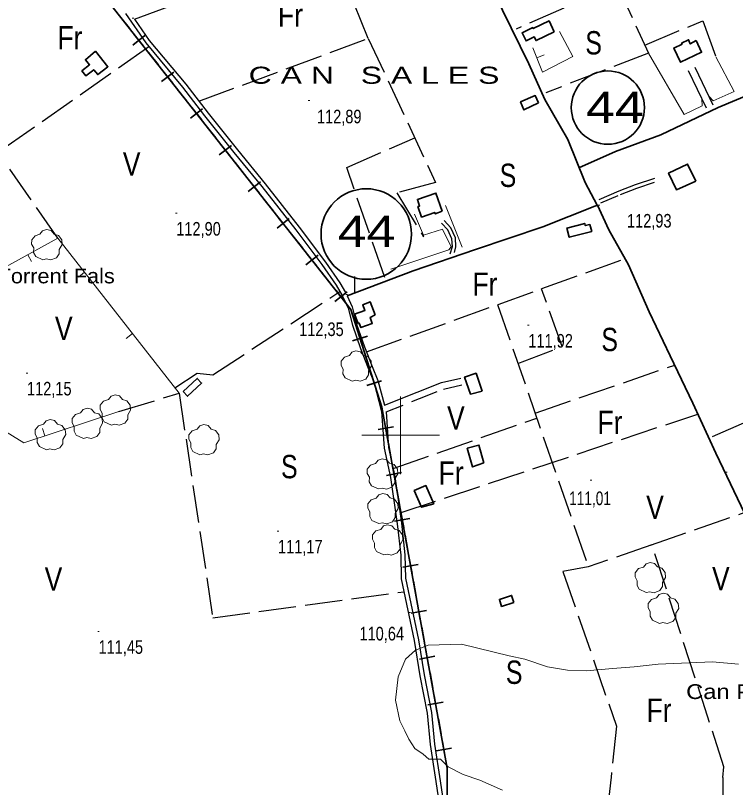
# Model space of a CAD drawing. Extents: x 483840 to 488445, y 4386047 to 4389027.
# Drawn here: x 484752.4 to 485215.3, y 4387773.5 to 4388270 of the extents above; entities that cross this region are included whole.
import ezdxf
from ezdxf.enums import TextEntityAlignment as Align

# ---------------------------------------------------------------- set-up
doc = ezdxf.new("R2010")
doc.units = 0
doc.header["$LTSCALE"] = 4
doc.linetypes.add('LONG_DASHED', pattern=[7.5, 6, -1.5])
doc.linetypes.add('MEDIUM_DASHED', pattern=[4.5, 3, -1.5])
for name, color, linetype, lineweight in [('1', 7, 'Continuous', 13), ('13', 7, 'Continuous', 25), ('24', 7, 'Continuous', 13), ('25', 7, 'LONG_DASHED', 25), ('29', 7, 'Continuous', 13), ('34', 7, 'Continuous', 35), ('38', 7, 'Continuous', 25), ('47', 7, 'Continuous', 35), ('50', 7, 'Continuous', 13), ('51', 7, 'Continuous', 13), ('6', 7, 'Continuous', 35), ('7', 7, 'Continuous', 13), ('9', 7, 'Continuous', 13)]:
    doc.layers.add(name, color=color, linetype=linetype, lineweight=lineweight)
doc.layers.add('31', color=7, linetype='Continuous')
doc.layers.add('5', color=7, linetype='Continuous')

msp = doc.modelspace()

# ---------------------------------------------------------------- linework, layer by layer
at = {"layer": '1'}
for p, q in [((485000, 4388025), (485000, 4387975)), ((484975, 4388000), (485025, 4388000))]:
    msp.add_line(p, q, dxfattribs=at)
at = {"layer": '24'}
msp.add_line((485087.56, 4388242.7), (485092.2, 4388244.57), dxfattribs=at)
msp.add_lwpolyline([(485084.92, 4388249.24), (485091.25, 4388233.57), (485110.73, 4388243.65), (485102.08, 4388259.69)], dxfattribs=at)
at = {"layer": '25'}
for p, q in [((485104.98, 4388274.62), (485074.29, 4388261.26)), ((484838.26, 4388249.86), (484662.74, 4388126.58)), ((484779.59, 4388126.84), (484741.46, 4388181.88)), ((484978.05, 4388053.58), (485144.23, 4388113.63)), ((485200.54, 4387999.21), (485399.62, 4388087)), ((485086.46, 4388014.33), (485176.22, 4388045.18)), ((484818.85, 4388015.21), (484857.62, 4388027.12)), ((484999.67, 4387950.09), (485191.02, 4388013.67)), ((484995.2, 4387978.64), (485087.59, 4388011.04)), ((485160.67, 4387929.39), (485220.93, 4387950.27))]:
    msp.add_line(p, q, dxfattribs=at)
for points in [[(484870.29, 4388214.84), (484979.22, 4388255.21), (484953.38, 4388318.33)], [(485138.71, 4388290.43), (485159.41, 4388245.83), (485093.48, 4388220.32)], [(485157.06, 4388250.91), (485194.26, 4388266.59), (485202.7, 4388243.35)], [(484979.22, 4388255.21), (485022.5, 4388162.57), (484997.68, 4388155.93), (485014.68, 4388127.67), (485014.83, 4388128.8)], [(484989.9, 4388101.57), (484965.4, 4388172.15), (485009.09, 4388191.28)], [(484854.87, 4388030.64), (484869.15, 4388039.89), (484879.28, 4388038.86), (484961, 4388092.51)], [(485075.47, 4388046.1), (485103.84, 4388057.16), (485090.57, 4388094.24)], [(485062.35, 4388084.04), (485120.65, 4387915.41), (485104.38, 4387912.38), (485138.74, 4387813.04), (485135.27, 4387780.04)], [(484857.62, 4388027.12), (484879.23, 4387882.68), (485002.21, 4387899.4)], [(485207.25, 4387780.04), (485207.87, 4387786.83), (485161.58, 4387929.65), (485161.43, 4387929.65), (485120.65, 4387915.41)], [(485135.29, 4387780.11), (485130.51, 4387739.14), (485130.27, 4387737.47)], [(485207.25, 4387780.04), (485207.17, 4387771.38), (485207.02, 4387762.62), (485203.36, 4387726.49)]]:
    msp.add_lwpolyline(points, dxfattribs=at)
at = {"layer": '29'}
for points in [[(484770.02, 4388112.91), (484765.48, 4388115.03), (484764.07, 4388117.57), (484764.17, 4388120.55), (484762.8, 4388122.96), (484762.84, 4388125.71), (484765, 4388128.31), (484768.19, 4388129.31), (484769.84, 4388131.5), (484772.41, 4388132.33), (484775.27, 4388131.68), (484777.22, 4388129.41), (484780.03, 4388128.59), (484782.16, 4388125.74), (484782.4, 4388122.61), (484780.52, 4388119.46), (484780.52, 4388116.78), (484778.7, 4388114.17), (484775.08, 4388112.83), (484772.31, 4388113.46)], [(484968.93, 4388034.92), (484964.39, 4388037.04), (484962.98, 4388039.58), (484963.08, 4388042.56), (484961.71, 4388044.97), (484961.75, 4388047.72), (484963.91, 4388050.32), (484967.1, 4388051.32), (484968.75, 4388053.51), (484971.32, 4388054.34), (484974.18, 4388053.69), (484976.13, 4388051.42), (484978.94, 4388050.6), (484981.07, 4388047.75), (484981.31, 4388044.62), (484979.43, 4388041.47), (484979.43, 4388038.79), (484977.61, 4388036.18), (484973.99, 4388034.84), (484971.22, 4388035.47)], [(484814.08, 4388006.54), (484809.54, 4388008.66), (484808.13, 4388011.2), (484808.23, 4388014.18), (484806.86, 4388016.59), (484806.9, 4388019.34), (484809.06, 4388021.94), (484812.25, 4388022.94), (484813.9, 4388025.13), (484816.47, 4388025.96), (484819.33, 4388025.31), (484821.28, 4388023.04), (484824.09, 4388022.22), (484826.22, 4388019.37), (484826.46, 4388016.24), (484824.58, 4388013.09), (484824.58, 4388010.41), (484822.76, 4388007.8), (484819.14, 4388006.46), (484816.37, 4388007.09)], [(484796.09, 4387998.03), (484791.55, 4388000.15), (484790.14, 4388002.69), (484790.24, 4388005.67), (484788.87, 4388008.08), (484788.91, 4388010.83), (484791.07, 4388013.43), (484794.26, 4388014.43), (484795.91, 4388016.62), (484798.48, 4388017.45), (484801.34, 4388016.8), (484803.29, 4388014.53), (484806.1, 4388013.71), (484808.23, 4388010.86), (484808.47, 4388007.73), (484806.59, 4388004.58), (484806.59, 4388001.9), (484804.77, 4387999.29), (484801.15, 4387997.95), (484798.38, 4387998.58)], [(484772.32, 4387990.72), (484767.78, 4387992.84), (484766.37, 4387995.38), (484766.47, 4387998.36), (484765.1, 4388000.77), (484765.14, 4388003.52), (484767.3, 4388006.12), (484770.49, 4388007.12), (484772.14, 4388009.31), (484774.71, 4388010.14), (484777.57, 4388009.49), (484779.52, 4388007.22), (484782.33, 4388006.4), (484784.46, 4388003.55), (484784.7, 4388000.42), (484782.82, 4387997.27), (484782.82, 4387994.59), (484781, 4387991.98), (484777.38, 4387990.64), (484774.61, 4387991.27)], [(484871.04, 4387987.5), (484866.5, 4387989.62), (484865.09, 4387992.16), (484865.19, 4387995.14), (484863.82, 4387997.55), (484863.86, 4388000.3), (484866.02, 4388002.9), (484869.21, 4388003.9), (484870.86, 4388006.09), (484873.43, 4388006.92), (484876.29, 4388006.27), (484878.24, 4388004), (484881.05, 4388003.18), (484883.18, 4388000.33), (484883.42, 4387997.2), (484881.54, 4387994.05), (484881.54, 4387991.37), (484879.72, 4387988.76), (484876.1, 4387987.42), (484873.33, 4387988.05)], [(484985.78, 4387965.49), (484981.24, 4387967.61), (484979.83, 4387970.15), (484979.93, 4387973.13), (484978.56, 4387975.54), (484978.6, 4387978.29), (484980.76, 4387980.89), (484983.95, 4387981.89), (484985.6, 4387984.08), (484988.17, 4387984.91), (484991.03, 4387984.26), (484992.98, 4387981.99), (484995.79, 4387981.17), (484997.92, 4387978.32), (484998.16, 4387975.19), (484996.28, 4387972.04), (484996.28, 4387969.36), (484994.46, 4387966.75), (484990.84, 4387965.41), (484988.07, 4387966.04)], [(484986.11, 4387943.21), (484981.57, 4387945.33), (484980.16, 4387947.87), (484980.26, 4387950.85), (484978.89, 4387953.26), (484978.93, 4387956.01), (484981.09, 4387958.61), (484984.28, 4387959.61), (484985.93, 4387961.8), (484988.5, 4387962.63), (484991.36, 4387961.98), (484993.31, 4387959.71), (484996.12, 4387958.89), (484998.25, 4387956.04), (484998.49, 4387952.91), (484996.61, 4387949.76), (484996.61, 4387947.08), (484994.79, 4387944.47), (484991.17, 4387943.13), (484988.4, 4387943.76)], [(484989.15, 4387923.11), (484984.61, 4387925.23), (484983.2, 4387927.77), (484983.3, 4387930.75), (484981.93, 4387933.16), (484981.97, 4387935.91), (484984.13, 4387938.51), (484987.32, 4387939.51), (484988.97, 4387941.7), (484991.54, 4387942.53), (484994.4, 4387941.88), (484996.35, 4387939.61), (484999.16, 4387938.79), (485001.29, 4387935.94), (485001.53, 4387932.81), (484999.65, 4387929.66), (484999.65, 4387926.98), (484997.83, 4387924.37), (484994.21, 4387923.03), (484991.44, 4387923.66)], [(485157.97, 4387898.86), (485153.43, 4387900.98), (485152.02, 4387903.52), (485152.12, 4387906.5), (485150.75, 4387908.91), (485150.79, 4387911.66), (485152.95, 4387914.26), (485156.14, 4387915.26), (485157.79, 4387917.45), (485160.36, 4387918.28), (485163.22, 4387917.63), (485165.17, 4387915.36), (485167.98, 4387914.54), (485170.11, 4387911.69), (485170.35, 4387908.56), (485168.47, 4387905.41), (485168.47, 4387902.73), (485166.65, 4387900.12), (485163.03, 4387898.78), (485160.26, 4387899.41)], [(485166.4, 4387878.99), (485161.86, 4387881.11), (485160.45, 4387883.65), (485160.55, 4387886.63), (485159.18, 4387889.04), (485159.22, 4387891.79), (485161.38, 4387894.39), (485164.57, 4387895.39), (485166.22, 4387897.58), (485168.79, 4387898.41), (485171.65, 4387897.76), (485173.6, 4387895.49), (485176.41, 4387894.67), (485178.54, 4387891.82), (485178.78, 4387888.69), (485176.9, 4387885.54), (485176.9, 4387882.86), (485175.08, 4387880.25), (485171.46, 4387878.91), (485168.69, 4387879.54)]]:
    msp.add_lwpolyline(points, close=True, dxfattribs=at)
at = {"layer": '34'}
for p, q in [((484819.33, 4388269.79), (484825.52, 4388261.94)), ((484827.78, 4388250.99), (484835.64, 4388257.17)), ((484828.61, 4388258.01), (484834.8, 4388250.15)), ((484837.89, 4388246.22), (484844.08, 4388238.37)), ((484846.34, 4388227.42), (484854.2, 4388233.6)), ((484847.17, 4388234.44), (484853.36, 4388226.58)), ((484856.45, 4388222.65), (484862.64, 4388214.8)), ((484865.73, 4388210.87), (484871.92, 4388203.01)), ((484864.9, 4388203.85), (484872.76, 4388210.03)), ((484875.01, 4388199.08), (484881.2, 4388191.23)), ((484883.46, 4388180.28), (484891.32, 4388186.46)), ((484884.29, 4388187.3), (484890.48, 4388179.44)), ((484893.57, 4388175.52), (484899.76, 4388167.66)), ((484902.02, 4388156.71), (484909.88, 4388162.9)), ((484902.85, 4388163.73), (484909.04, 4388155.87)), ((484912.13, 4388151.95), (484918.32, 4388144.09)), ((484920.58, 4388133.14), (484928.44, 4388139.33)), ((484921.41, 4388140.16), (484927.6, 4388132.3)), ((484930.69, 4388128.38), (484936.88, 4388120.52)), ((484939.97, 4388116.59), (484946.16, 4388108.73)), ((484939.14, 4388109.57), (484947, 4388115.76)), ((484949.25, 4388104.81), (484955.44, 4388096.95)), ((484957.7, 4388086), (484965.56, 4388092.19)), ((484958.53, 4388093.02), (484964.72, 4388085.16)), ((484972.45, 4388066.99), (484975.47, 4388057.46)), ((484969.19, 4388060.71), (484978.73, 4388063.74)), ((484976.99, 4388052.69), (484980.01, 4388043.16)), ((484981.52, 4388038.4), (484984.55, 4388028.87)), ((484978.27, 4388032.12), (484987.8, 4388035.14)), ((484989.53, 4388009.54), (484991.31, 4387999.7)), ((484985.5, 4388003.73), (484995.34, 4388005.51)), ((484992.2, 4387994.78), (484993.99, 4387984.94)), ((484994.88, 4387980.02), (484996.66, 4387970.18)), ((484990.85, 4387974.21), (485000.69, 4387975.99)), ((484997.55, 4387965.26), (484999.33, 4387955.42)), ((485000.22, 4387950.5), (485002, 4387940.66)), ((484996.19, 4387944.69), (485006.03, 4387946.47)), ((485002.89, 4387935.74), (485004.67, 4387925.9)), ((485005.56, 4387920.98), (485007.35, 4387911.14)), ((485001.54, 4387915.17), (485011.38, 4387916.95)), ((485008.24, 4387906.22), (485010.02, 4387896.38)), ((485010.91, 4387891.46), (485012.69, 4387881.62)), ((485006.88, 4387885.65), (485016.72, 4387887.43)), ((485013.58, 4387876.7), (485015.36, 4387866.86)), ((485016.25, 4387861.94), (485018.03, 4387852.1)), ((485012.22, 4387856.13), (485022.06, 4387857.91)), ((485018.92, 4387847.18), (485020.71, 4387837.34)), ((485017.57, 4387826.61), (485027.41, 4387828.39)), ((485021.6, 4387832.42), (485023.38, 4387822.58)), ((485024.27, 4387817.66), (485026.05, 4387807.82)), ((485022.91, 4387797.09), (485032.75, 4387798.87)), ((485026.94, 4387802.9), (485028.72, 4387793.06))]:
    msp.add_line(p, q, dxfattribs=at)
for points in [[(484742, 4388368), (484968, 4388081), (484988, 4388018), (485030, 4387786), (485030, 4387747), (484843, 4387760), (484712, 4387762), (484623, 4387793), (484342, 4387807), (484273, 4387819), (484108.44, 4387807.03)], [(484967.81, 4388081.24), (484968, 4388081), (484970.93, 4388071.76)], [(484986.06, 4388024.1), (484988, 4388018), (484988.64, 4388014.46)], [(485029.61, 4387788.14), (485030, 4387786), (485030, 4387778.17)]]:
    msp.add_lwpolyline(points, dxfattribs=at)
at = {"layer": '38'}
for p, q in [((485189.12, 4388236.73), (485200.65, 4388212.51)), ((485184.86, 4388234.7), (485196.39, 4388210.49))]:
    msp.add_line(p, q, dxfattribs=at)
for points in [[(484828.98, 4388267.7), (484860.88, 4388279.4), (484904.81, 4388298.23), (484964.85, 4388323.08), (485010.13, 4388341.08), (485028.24, 4388347.65)], [(484823.15, 4388271.25), (484836.23, 4388252.29), (484859.75, 4388223.98), (484874.04, 4388205.4), (484892.9, 4388181.88), (484910.87, 4388159.93), (484932.67, 4388132.12), (484949.44, 4388109.8), (484958.55, 4388096.6), (484962.55, 4388089.91), (484966.25, 4388081.77), (484969.05, 4388070.74), (484974.17, 4388055.91), (484979.06, 4388043.25), (484982.84, 4388034.32), (484987.83, 4388015.22), (484989.52, 4387991.67), (484993.59, 4387972.93), (484997.85, 4387943.14), (485000.06, 4387922.88), (485000.46, 4387907.74), (485008.76, 4387868.09), (485012.4, 4387845.44), (485017.18, 4387821.36), (485018.94, 4387801.09)], [(484828.98, 4388267.7), (484838.45, 4388253.97), (484861.92, 4388225.71), (484876.23, 4388207.11), (484895.06, 4388183.63), (484913.04, 4388161.67), (484934.88, 4388133.82), (484951.69, 4388111.42), (484960.89, 4388098.1), (484964.61, 4388091.88)], [(485127.67, 4388151.63), (485140.43, 4388157.13), (485151.08, 4388161.2), (485163.45, 4388165.35)], [(485031.82, 4388116.64), (485033.3, 4388121.44), (485032.97, 4388126.4), (485030.43, 4388132.1), (485026.27, 4388136.46)], [(485034.57, 4388117.58), (485035.62, 4388121.18), (485035.24, 4388126.96), (485032.37, 4388133.4), (485027.94, 4388138.05)], [(484965.74, 4388089.59), (484968.89, 4388082.69), (484971.71, 4388071.53), (484976.78, 4388056.87), (484981.64, 4388044.29), (484985.47, 4388035.21), (484989.62, 4388019.34)], [(484989.62, 4388019.34), (485010.64, 4388027.82), (485026.31, 4388033.92), (485038.83, 4388036.8)], [(484990.63, 4388015), (484992.28, 4387992.07), (484996.33, 4387973.42), (485000.61, 4387943.49), (485002.83, 4387923.07), (485003.23, 4387908.07), (485011.5, 4387868.59), (485015.14, 4387845.93), (485019.93, 4387821.75), (485021.71, 4387801.33)], [(485018.94, 4387801.09), (485022.65, 4387777.43), (485024.74, 4387763.03), (485025.37, 4387756.05), (485024.32, 4387750.32)], [(485021.71, 4387801.33), (485025.48, 4387777.83), (485027.58, 4387763.36), (485028.25, 4387755.92), (485027.22, 4387750.28)]]:
    msp.add_lwpolyline(points, dxfattribs=at)
at = {"layer": '38', "linetype": 'MEDIUM_DASHED'}
for points in [[(485128.77, 4388149.5), (485141.33, 4388154.91), (485151.89, 4388158.94), (485164.21, 4388163.08)], [(484990.63, 4388015), (485012.26, 4388023.73), (485027.61, 4388029.71), (485039.82, 4388032.52)]]:
    msp.add_lwpolyline(points, dxfattribs=at)
at = {"layer": '47'}
for points in [[(485098.78, 4388259.54), (485095.47, 4388266.43), (485085.32, 4388261.57), (485085.01, 4388262.19), (485078.15, 4388258.77), (485080.72, 4388253.59), (485085.97, 4388256.21), (485087.16, 4388253.82)], [(485189.93, 4388253.98), (485193.54, 4388246.34), (485179.92, 4388239.91), (485175.6, 4388249.05), (485180.92, 4388251.58), (485180.65, 4388252.12), (485185.1, 4388254.35), (485186.26, 4388251.73)], [(484803.92, 4388247.13), (484811.81, 4388237.01), (484805.3, 4388231.94), (484802.8, 4388235.12), (484797.73, 4388231.13), (484795.16, 4388234.38), (484800.04, 4388238.24), (484797.43, 4388241.53)], [(485088.65, 4388213.76), (485086.62, 4388218.48), (485077.15, 4388214.41), (485079.34, 4388209.28)], [(485189.7, 4388163.44), (485184.51, 4388174.38), (485172.3, 4388168.6), (485177.33, 4388157.95)], [(485026.81, 4388144.12), (485022.74, 4388155.82), (485010.79, 4388151.66), (485012.25, 4388147.44), (485011.11, 4388147.04), (485013.46, 4388140.31), (485021.98, 4388143.29), (485022.28, 4388142.42)], [(485121.71, 4388135.57), (485122.85, 4388131.08), (485108.41, 4388127.42), (485106.91, 4388133.29), (485118.37, 4388136.25), (485118.71, 4388134.89)], [(484983.56, 4388077.44), (484980.47, 4388085.76), (484975.73, 4388084), (484977.09, 4388080.31), (484970.47, 4388077.87), (484972.68, 4388071.87), (484973.48, 4388072.16), (484974.5, 4388069.32), (484981.75, 4388071.94), (484980.39, 4388075.67)], [(485052.5, 4388028.49), (485048.51, 4388039.96), (485041.13, 4388037.4), (485044.89, 4388026.54)], [(484860.16, 4388028.1), (484862.95, 4388025.11), (484872.04, 4388033.6), (484869.25, 4388036.57)], [(485053.55, 4387982.36), (485050.38, 4387993.76), (485042.85, 4387991.68), (485046.16, 4387979.66)], [(485021.41, 4387955.9), (485016.29, 4387967.67), (485008.82, 4387964.43), (485013.45, 4387953.74)], [(485072.83, 4387892.6), (485071.39, 4387897.02), (485063.53, 4387894.48), (485064.97, 4387890.01)]]:
    msp.add_lwpolyline(points, close=True, dxfattribs=at)
at = {"layer": '50'}
for p, q in [((484760.32, 4388116.15), (484762.74, 4388111.78)), ((484796.82, 4388104.82), (484792.88, 4388101.74)), ((484827.63, 4388065.44), (484823.69, 4388062.36)), ((484771.34, 4387999.61), (484769.79, 4388004.36))]:
    msp.add_line(p, q, dxfattribs=at)
for points in [[(484713.4, 4388099.65), (484748.26, 4388109.46), (484779.59, 4388126.84), (484857.62, 4388027.12)], [(484713.4, 4388099.65), (484748.26, 4388109.46), (484779.59, 4388126.84), (484857.62, 4388027.12)], [(484731.24, 4388011.54), (484757.75, 4387995.15), (484818.85, 4388015.21)], [(484731.24, 4388011.54), (484757.75, 4387995.15), (484818.85, 4388015.21)]]:
    msp.add_lwpolyline(points, dxfattribs=at)
at = {"layer": '51'}
msp.add_line((485039.52, 4388121.04), (485028.83, 4388147.8), dxfattribs=at)
for points in [[(485193.63, 4388216.12), (485193.9, 4388211.91), (485182.36, 4388206.37), (485159.41, 4388245.83)], [(485198.32, 4388217.88), (485200.99, 4388215.09), (485214.44, 4388221.02), (485202.7, 4388243.35)], [(485009.03, 4388142.29), (485014.83, 4388128.8), (485027.05, 4388132.64), (485032.62, 4388121.25), (485031.12, 4388119.3), (484993.79, 4388106.86)]]:
    msp.add_lwpolyline(points, dxfattribs=at)
at = {"layer": '6', "lineweight": 25}
msp.add_line((484970.29, 4388102.1), (484970.29, 4388091.99), dxfattribs=at)
at = {"layer": '6'}
for points in [[(485028.24, 4388347.65), (485043.19, 4388319.65), (485065.47, 4388273.4), (485082.48, 4388238.78), (485092.64, 4388215.91), (485107.46, 4388190.21), (485118.68, 4388162.55), (485126.48, 4388148.04)], [(485114.58, 4388171.97), (485138.19, 4388182.42), (485167.22, 4388193.28), (485204.15, 4388210.77), (485239.57, 4388225.59), (485250.04, 4388230.2)], [(484965.74, 4388089.59), (485008.16, 4388105.83), (485048.14, 4388119.54), (485091.39, 4388133.96), (485124.78, 4388147.26), (485126.61, 4388148.09)], [(485126.61, 4388148.09), (485133.89, 4388132.19), (485146.45, 4388109.63), (485159.7, 4388079.42), (485173.4, 4388051.16), (485187.78, 4388020.66), (485202.68, 4387988.5), (485223.68, 4387944.5), (485241.45, 4387906.87), (485258.16, 4387874.34), (485274.72, 4387839.19), (485283.44, 4387821.96), (485283.82, 4387817.85), (485284.05, 4387813.43), (485283.91, 4387808.34), (485279.89, 4387789.2)]]:
    msp.add_lwpolyline(points, dxfattribs=at)
for centre, radius in [((485133.27, 4388210.74), 23.55), ((484977.96, 4388129.45), 29.1)]:
    msp.add_circle(centre, radius, dxfattribs=at)
at = {"layer": '7'}
for p, q in [((484827.54, 4388268.32), (484828.54, 4388268.32)), ((484940.67, 4388215.24), (484941.67, 4388215.24)), ((485127.19, 4388147.96), (485128.19, 4388147.96)), ((484855.28, 4388142.79), (484856.28, 4388142.79)), ((484964.81, 4388090.54), (484965.81, 4388090.54)), ((485081.64, 4388070.77), (485082.64, 4388070.77)), ((484759.35, 4388040.01), (484760.35, 4388040.01)), ((485208.87, 4387976.24), (485209.87, 4387976.24)), ((485121.86, 4387971.07), (485122.86, 4387971.07)), ((484920.72, 4387938.41), (484921.72, 4387938.41)), ((485005.27, 4387886.11), (485006.27, 4387886.11)), ((484805.31, 4387873.86), (484806.31, 4387873.86))]:
    msp.add_line(p, q, dxfattribs=at)
at = {"layer": '9'}
msp.add_lwpolyline([(485065.43, 4387771.8), (485050.95, 4387778.23), (485040.23, 4387781.99), (485030.57, 4387786.82), (485025.75, 4387791.65), (485018.24, 4387791.65), (485014.49, 4387794.86), (485009.13, 4387798.62), (485005.37, 4387804.52), (485002.69, 4387809.88), (484999.48, 4387816.32), (484996.8, 4387829.73), (484998.4, 4387844.75), (485003.23, 4387856.02), (485009.66, 4387861.92), (485017.71, 4387865.14), (485039.15, 4387865.67), (485069.72, 4387858.16), (485079.9, 4387856.02), (485094.38, 4387851.19), (485107.25, 4387849.04), (485119.58, 4387848.51), (485136.2, 4387850.12), (485150.15, 4387851.19), (485165.69, 4387852.8), (485200.55, 4387854.41), (485217.17, 4387852.8)], dxfattribs=at)

# ---------------------------------------------------------------- texts
at = {"layer": '13', "width": 1.25}
for p in [(485137.79, 4388200.89), (484978.16, 4388121.19)]:
    msp.add_text('44', height=20, dxfattribs=at).set_placement(p, align=Align.CENTER)
at = {"layer": '31'}
for s, width, p in [('Fr', 0.85, (484929.21, 4388262.69)), ('Fr', 0.85, (484787.41, 4388248.16)), ('S', 0.8, (485124.09, 4388244.91)), ('V', 0.85, (484827.14, 4388167.04)), ('S', 0.8, (485069.04, 4388159.69)), ('Fr', 0.85, (485054.2, 4388089.7)), ('V', 0.85, (484783.49, 4388061.23)), ('S', 0.8, (485134.42, 4388054.13)), ('V', 0.85, (485035.58, 4388003.7)), ('Fr', 0.85, (485134.62, 4388000.76)), ('S', 0.8, (484928.48, 4387972.37)), ('Fr', 0.85, (485032.47, 4387968.31)), ('V', 0.85, (485163.58, 4387946.24)), ('V', 0.85, (484776.87, 4387900.17)), ('V', 0.85, (485205.89, 4387900.42)), ('S', 0.8, (485073.01, 4387840.15)), ('Fr', 0.85, (485166.16, 4387815.71))]:
    msp.add_text(s, height=15, dxfattribs=dict(at, width=width)).set_placement(p, align=Align.CENTER)
at = {"layer": '5'}
for s, height, width, p in [('C A N   S A L E S', 10.99, 1.4, (485063.55, 4388226.05)), ('Torrent Fals', 9.5, 1.1, (484816.27, 4388097.73)), ('Can Pastor', 9.5, 1.2, (485259.83, 4387830.43))]:
    msp.add_text(s, height=height, dxfattribs=dict(at, width=width)).set_placement(p, align=Align.RIGHT)
at = {"layer": '7'}
for s, width, p in [('112,89', 0.8, (484946.26, 4388200.63)), ('112,93', 0.8, (485145.56, 4388133.59)), ('112,90', 0.8, (484855.78, 4388128.42)), ('112,35', 0.8, (484934.79, 4388063.84)), ('111,92', 0.8, (485082.14, 4388056.4)), ('112,15', 0.8, (484759.85, 4388025.64)), ('111,01', 0.75, (485108.38, 4387955.14)), ('111,17', 0.8, (484921.22, 4387924.04)), ('110,64', 0.8, (484973.57, 4387868.1)), ('111,45', 0.8, (484805.81, 4387859.49))]:
    msp.add_text(s, height=8.75, dxfattribs=dict(at, width=width)).set_placement(p)

doc.saveas('drawing.dxf')
